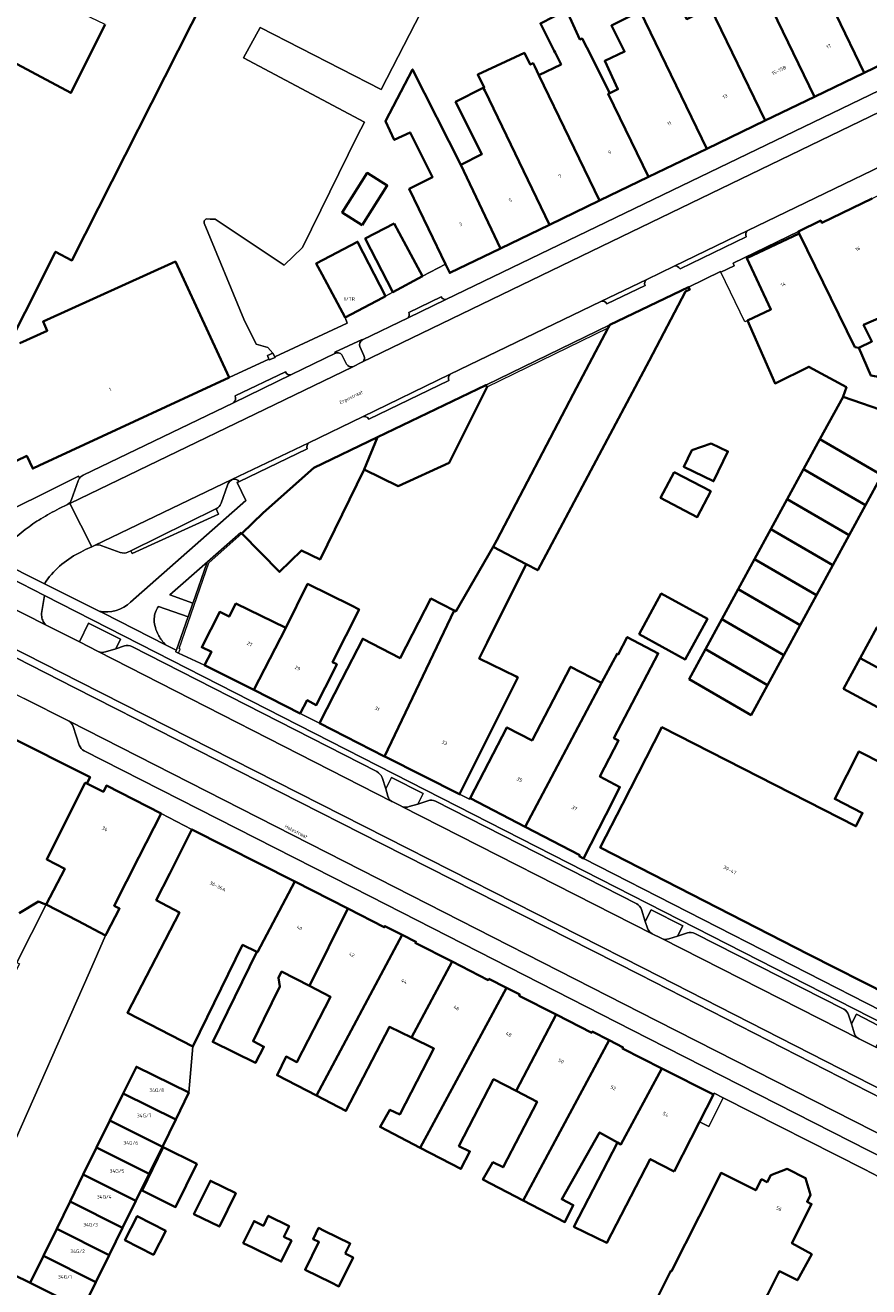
# Model space of a CAD drawing. Header units: metres. Extents: x 197700 to 204338, y 317132 to 325229.
# Tile 761 of 1056: x 203211 to 203297, y 319338 to 319467. Entities that reach past the tile are written whole.
import ezdxf
from ezdxf.enums import TextEntityAlignment as Align

# ---------------------------------------------------------------- set-up
doc = ezdxf.new("R2010")
doc.units = ezdxf.units.M
for name, color, linetype, lineweight in [('B-WE-GR-BEPLANTING_CULTUUR_HEESTERS-GV', 90, 'Continuous', 18), ('B-WE-IE-TERREINAFSCHEIDING_KUNSTMATIG_MUUR-G', 90, 'IE-TERREINAFSCHEIDING-KUNSTMATIG-DICHT', 18), ('B-WE-IE-TERREINAFSCHEIDING_KUNSTMATIG_MUUR-GV', 90, 'Continuous', 18), ('B-WE-OG-BEBOUWING-GV', 7, 'Continuous', 35), ('B-WE-OG-BEBOUWING-T18', 10, 'Continuous', 18), ('B-WE-OG-TERREIN_ERF-GV', 7, 'Continuous', 18), ('B-WE-OG-TOPOGRAFIE-T18', 10, 'Continuous', 18), ('B-WE-VH-VERHARDING_ASFALT-GV', 252, 'Continuous', 18), ('B-WE-VH-VERHARDING_BETONSTRAATSTEEN-GV', 252, 'Continuous', 18), ('B-WE-VH-VERHARDING_GESLOTEN-GV', 252, 'Continuous', 18), ('B-WE-VH-VERHARDING_OPEN-GV', 252, 'Continuous', 18), ('B-WE-VH-VERHARDING_SIERBESTRATING-GV', 252, 'Continuous', 18), ('B-WE-VH-VERHARDING_STRAATBAKSTEEN-GV', 252, 'Continuous', 18), ('B-WE-VH-VERHARDING_TEGEL-GV', 252, 'Continuous', 18)]:
    doc.layers.add(name, color=color, linetype=linetype, lineweight=lineweight)
doc.styles.add('NLCS-ISO-M200-T18', font='NLCS-ISO.ttf', dxfattribs={"height": 0.36})
doc.linetypes.add('IE-TERREINAFSCHEIDING-KUNSTMATIG-DICHT', pattern='A,8,-1,[82,NLCS.SHX,S=0.75,R=90,X=0,Y=0],-1', length=10)

msp = doc.modelspace()

# ---------------------------------------------------------------- linework, layer by layer
at = {"layer": 'B-WE-GR-BEPLANTING_CULTUUR_HEESTERS-GV'}
for points in [[(203245.085, 319434.992), (203245.068, 319435.036), (203242.306, 319433.743), (203242.357, 319433.635), (203242.384, 319433.648)], [(203245.253, 319433.412), (203244.853, 319434.322)], [(203243.057, 319433.403), (203243.488, 319432.518)], [(203244.122, 319432.265), (203245.064, 319432.721)], [(203216.229, 319420.897), (203216.108, 319421.084), (203206.177, 319416.16), (203205.55, 319415.757), (203205.118, 319415.453), (203204.871, 319415.275), (203204.641, 319415.04), (203204.423, 319414.785), (203204.189, 319414.369), (203207.811, 319412.524), (203207.831, 319412.554)], [(203215.419, 319418.693), (203216.074, 319420.608)], [(203221.446, 319408.228), (203233.201, 319418.607), (203232.328, 319420.456), (203232.492, 319420.53)], [(203231.326, 319420.166), (203230.672, 319418.322)], [(203231.861, 319420.747), (203231.789, 319420.716)], [(203214.142, 319417.775), (203215.013, 319418.196)], [(203230.172, 319417.752), (203230.423, 319417.221), (203221.614, 319413.203), (203221.458, 319413.481), (203221.163, 319413.336)], [(203217.754, 319414.02), (203217.479, 319413.888), (203216.848, 319413.586), (203216.366, 319413.34), (203216.148, 319413.229)], [(203220.383, 319413.305), (203218.514, 319413.987)], [(203212.633, 319410.113), (203218.23, 319407.314)], [(203226.121, 319403.357), (203227.28, 319406.656), (203227.302, 319406.719), (203224.298, 319407.794)], [(203219.916, 319403.459), (203220.394, 319404.436), (203217.149, 319406.072), (203216.213, 319404.159), (203218.135, 319403.196)], [(203218.882, 319403.14), (203219.916, 319403.459)], [(203224.784, 319404.116), (203225.003, 319403.884), (203226.109, 319403.324), (203226.121, 319403.357)], [(203250.78, 319387.604), (203251.302, 319388.675), (203248.081, 319390.309), (203247.49, 319389.155), (203247.71, 319388.412)], [(203248.111, 319387.878), (203248.214, 319387.825), (203249.115, 319387.381), (203249.148, 319387.364)], [(203249.88, 319387.346), (203250.78, 319387.604)], [(203276.38, 319373.842), (203277.287, 319374.134), (203277.825, 319375.184), (203274.587, 319376.804), (203273.993, 319375.629), (203274.214, 319374.934)], [(203274.711, 319374.352), (203275.619, 319373.913), (203275.691, 319373.876)], [(203295.817, 319363.618), (203297.546, 319362.766), (203298.562, 319364.596), (203295.554, 319366.151), (203295.048, 319365.176)], [(203295.048, 319365.176), (203295.361, 319364.154)]]:
    msp.add_lwpolyline(points, dxfattribs=at)
for points in [[(203244.853, 319434.322, -0.3603666), (203245.085, 319434.992)], [(203242.384, 319433.648, -0.4204938), (203243.057, 319433.403)], [(203245.064, 319432.721, 0.4277727), (203245.253, 319433.412)], [(203243.488, 319432.518, 0.3354206), (203244.122, 319432.265)], [(203216.074, 319420.608, -0.0859168), (203216.229, 319420.897)], [(203231.789, 319420.716, 0.1638119), (203231.326, 319420.166)], [(203232.492, 319420.53, 0.3876619), (203231.861, 319420.747)], [(203212.285, 319416.737, -0.0246077), (203214.142, 319417.775)], [(203215.013, 319418.196, 0.1634814), (203215.419, 319418.693)], [(203230.672, 319418.322, -0.2091854), (203230.172, 319417.752)], [(203210.681, 319415.631, -0.0324611), (203212.285, 319416.737)], [(203207.831, 319412.554, -0.0852011), (203210.681, 319415.631)], [(203218.514, 319413.987, 0.1905503), (203217.754, 319414.02)], [(203216.148, 319413.229, 0.1286353), (203212.633, 319410.113)], [(203221.163, 319413.336, -0.1989179), (203220.383, 319413.305)], [(203218.23, 319407.314, 0.2442898), (203221.446, 319408.228)], [(203224.298, 319407.794, 0.1572233), (203223.857, 319406.544)], [(203223.857, 319406.544, 0.072368), (203223.917, 319405.827)], [(203223.917, 319405.827, 0.071161), (203224.195, 319405.049)], [(203224.195, 319405.049, 0.0631176), (203224.784, 319404.116)], [(203218.135, 319403.196, 0.1848044), (203218.882, 319403.14)], [(203247.71, 319388.412, 0.2000597), (203248.111, 319387.878)], [(203249.148, 319387.364, 0.1912757), (203249.88, 319387.346)], [(203274.214, 319374.934, 0.184381), (203274.711, 319374.352)], [(203275.691, 319373.876, 0.1945125), (203276.38, 319373.842)], [(203295.361, 319364.154, 0.1834131), (203295.817, 319363.618)]]:
    msp.add_lwpolyline(points, format="xyb", dxfattribs=at)
msp.add_lwpolyline([(203227.817, 319408.185), (203229.236, 319412.223), (203229.279, 319412.345), (203225.444, 319408.985), (203227.799, 319408.133)], close=True, dxfattribs=at)
at = {"layer": 'B-WE-IE-TERREINAFSCHEIDING_KUNSTMATIG_MUUR-G'}
for points in [[(203284.428, 319436.986), (203284.146, 319436.853), (203281.698, 319441.924)], [(203243.349, 319437.277), (203243.557, 319436.72), (203236.152, 319433.285)], [(203257.717, 319430.397), (203270.361, 319436.554)], [(203257.833, 319430.211), (203270.201, 319436.249)], [(203235.571, 319433.037), (203231.505, 319431.175)], [(203236.152, 319433.285), (203236.194, 319433.194), (203235.601, 319432.962), (203235.571, 319433.037)], [(203226.345, 319403.028), (203226.503, 319403.432), (203226.386, 319403.487), (203229.442, 319412.24), (203232.806, 319415.224)], [(203229.279, 319412.345), (203232.684, 319415.347), (203232.806, 319415.224)], [(203227.817, 319408.185), (203229.236, 319412.223)], [(203229.236, 319412.223), (203229.279, 319412.345)], [(203227.302, 319406.719), (203227.799, 319408.133)], [(203227.799, 319408.133), (203227.817, 319408.185)], [(203226.121, 319403.357), (203227.28, 319406.656)], [(203227.28, 319406.656), (203227.302, 319406.719)], [(203226.046, 319403.143), (203226.109, 319403.324)], [(203226.345, 319403.028), (203226.046, 319403.143)], [(203226.109, 319403.324), (203226.121, 319403.357)], [(203212.819, 319377.355), (203209.831, 319371.428)]]:
    msp.add_lwpolyline(points, dxfattribs=at)
at = {"layer": 'B-WE-IE-TERREINAFSCHEIDING_KUNSTMATIG_MUUR-GV'}
msp.add_lwpolyline([(203235.974, 319433.651), (203235.424, 319433.408), (203235.571, 319433.037), (203235.601, 319432.962), (203236.194, 319433.194), (203236.152, 319433.285)], close=True, dxfattribs=at)
at = {"layer": 'B-WE-OG-BEBOUWING-GV'}
for points in [[(203293.852, 319475.963), (203292.806, 319478.031), (203289.421, 319476.453), (203290.543, 319474.289), (203296.336, 319462.291), (203301.478, 319464.777), (203295.655, 319476.835), (203295.522, 319476.771)], [(203291.268, 319459.841), (203296.336, 319462.291), (203290.543, 319474.289), (203289.103, 319473.56), (203287.992, 319475.756), (203284.138, 319473.872), (203286.199, 319469.798), (203286.408, 319469.903)], [(203286.199, 319469.798), (203284.666, 319469.023), (203282.725, 319473.186), (203279.238, 319471.422), (203280.505, 319468.918), (203280.632, 319468.982), (203286.224, 319457.402), (203291.268, 319459.841), (203286.408, 319469.903)], [(203280.505, 319468.918), (203278.233, 319467.769), (203276.932, 319470.34), (203273.468, 319468.588), (203280.263, 319454.52), (203286.224, 319457.402), (203280.632, 319468.982)], [(203274.318, 319451.646), (203270.214, 319460.143), (203270.371, 319460.216), (203268.02, 319464.864), (203267.592, 319465.71), (203267.562, 319465.77), (203267.323, 319465.691), (203265.937, 319468.664), (203263.277, 319467.319), (203264.685, 319464.536), (203264.778, 319464.352), (203265.391, 319463.141), (203263.139, 319462.053), (203269.33, 319449.235)], [(203270.371, 319460.216), (203270.214, 319460.143), (203274.318, 319451.646), (203280.263, 319454.52), (203273.468, 319468.588), (203270.531, 319467.102), (203270.968, 319466.239), (203271.878, 319464.44), (203269.855, 319463.497), (203271.204, 319460.604)], [(203264.215, 319446.762), (203269.33, 319449.235), (203263.139, 319462.053), (203262.711, 319462.94), (203262.541, 319463.272), (203262.254, 319463.126), (203261.654, 319464.312), (203256.894, 319462.093), (203257.555, 319460.786), (203257.455, 319460.735), (203257.595, 319460.469)], [(203250.569, 319450.77), (203249.885, 319450.424), (203251.859, 319446.341), (203253.595, 319442.75), (203254.035, 319441.84), (203259.199, 319444.337), (203255.157, 319452.881), (203250.224, 319462.634), (203247.474, 319457.347), (203248.366, 319455.434), (203249.978, 319456.185), (203251.625, 319452.928), (203252.278, 319451.635)], [(203257.455, 319460.735), (203254.62, 319459.301), (203257.315, 319453.973), (203255.157, 319452.881), (203259.199, 319444.337), (203264.215, 319446.762), (203257.595, 319460.469)], [(203245.093, 319446.729), (203247.637, 319450.787), (203245.602, 319452.063), (203243.058, 319448.005)], [(203248.358, 319446.877), (203245.403, 319445.344), (203248.229, 319439.892), (203251.252, 319441.527), (203248.873, 319445.925)], [(203247.479, 319439.486), (203244.624, 319445.026), (203240.391, 319442.811), (203240.998, 319441.676), (203243.349, 319437.277), (203247.151, 319439.309)], [(203294.189, 319429.19), (203298.92, 319427.552), (203300.036, 319430.822), (203297.029, 319431.356), (203295.785, 319434.187), (203295.399, 319434.276), (203289.721, 319445.888), (203284.347, 319443.343), (203286.821, 319438.12), (203284.428, 319436.986), (203287.253, 319430.555), (203290.681, 319432.259), (203294.526, 319430.165), (203294.2, 319429.21)], [(203261.841, 319412.109), (203263.014, 319411.483), (203274.382, 319432.861), (203278.102, 319439.943), (203278.526, 319440.145), (203278.392, 319440.403), (203270.361, 319436.554), (203270.201, 319436.249), (203266.641, 319429.471), (203258.848, 319414.542), (203258.461, 319413.873)], [(203245.303, 319421.768), (203248.744, 319420.075), (203253.969, 319422.447), (203257.833, 319430.211), (203257.717, 319430.397), (203246.64, 319425.068)], [(203298.137, 319421.177), (203301.188, 319426.778), (203298.92, 319427.552), (203294.189, 319429.19), (203291.828, 319424.856)], [(203232.806, 319415.224), (203236.654, 319411.312), (203238.894, 319413.515), (203240.784, 319412.585), (203245.303, 319421.768), (203246.64, 319425.068), (203240.152, 319421.946), (203234.962, 319417.355)], [(203280.736, 319424.435), (203278.75, 319423.758), (203277.92, 319422.045), (203280.963, 319420.57), (203282.436, 319423.611)], [(203296.469, 319418.114), (203298.137, 319421.177), (203291.828, 319424.856), (203290.159, 319421.793)], [(203276.946, 319421.513), (203275.556, 319418.876), (203279.294, 319416.906), (203280.684, 319419.544)], [(203294.8, 319415.051), (203296.469, 319418.114), (203290.159, 319421.793), (203288.491, 319418.73)], [(203286.823, 319415.668), (203293.132, 319411.99), (203294.8, 319415.051), (203288.491, 319418.73)], [(203291.464, 319408.927), (203293.132, 319411.99), (203286.823, 319415.668), (203285.155, 319412.605)], [(203257.848, 319404.092), (203261.841, 319412.109), (203258.461, 319413.873), (203254.645, 319407.278), (203254.477, 319407.365), (203247.381, 319392.469), (203247.551, 319392.382), (203255.028, 319388.618), (203260.97, 319400.545), (203260.808, 319400.626), (203257.032, 319402.457)], [(203291.464, 319408.927), (203285.155, 319412.605), (203283.486, 319409.542), (203289.796, 319405.864)], [(203242.492, 319401.877), (203242.064, 319402.09), (203244.761, 319407.484), (203243.985, 319407.869), (203239.504, 319410.088), (203237.279, 319405.594), (203234.018, 319399.26), (203238.762, 319396.872), (203239.471, 319398.205), (203240.4, 319397.721), (203242.21, 319401.316)], [(203254.477, 319407.365), (203252.112, 319408.591), (203248.961, 319402.513), (203245.144, 319404.492), (203243.011, 319400.312), (203240.738, 319395.858), (203247.381, 319392.469)], [(203273.36, 319404.948), (203278.067, 319402.379), (203280.33, 319406.526), (203275.623, 319409.094)], [(203283.486, 319409.542), (203281.818, 319406.48), (203288.127, 319402.802), (203289.796, 319405.864)], [(203237.279, 319405.594), (203232.19, 319408.076), (203231.495, 319406.745), (203230.541, 319407.229), (203228.712, 319403.626), (203229.714, 319403.138), (203228.977, 319401.798), (203234.018, 319399.26)], [(203286.459, 319399.739), (203288.127, 319402.802), (203281.818, 319406.48), (203280.15, 319403.417)], [(203297.629, 319405.621), (203295.936, 319402.506), (203302.409, 319398.988), (203304.102, 319402.103)], [(203267.69, 319382.057), (203269.963, 319386.51), (203271.406, 319389.337), (203269.354, 319390.407), (203271.274, 319394.088), (203270.796, 319394.338), (203275.315, 319402.999), (203272.149, 319404.651), (203271.229, 319402.888), (203271.106, 319402.952), (203269.532, 319399.981), (203261.744, 319385.286), (203267.304, 319382.389), (203267.249, 319382.282)], [(203280.15, 319403.417), (203278.489, 319400.368), (203284.798, 319396.69), (203286.459, 319399.739)], [(203295.936, 319402.506), (203294.243, 319399.391), (203300.716, 319395.873), (203302.409, 319398.988)], [(203256.105, 319388.224), (203261.744, 319385.286), (203269.532, 319399.981), (203266.362, 319401.624), (203262.436, 319394.099), (203259.869, 319395.438)], [(203212.819, 319377.355), (203216.036, 319375.677), (203218.885, 319374.19), (203218.993, 319374.396), (203220.315, 319376.931), (203219.748, 319377.228), (203222.282, 319382.179), (203224.56, 319386.63), (203218.97, 319389.49), (203218.656, 319388.865), (203216.966, 319389.714), (203216.815, 319389.79), (203214.57, 319385.322), (203212.879, 319381.956), (203214.719, 319380.996)], [(203224.049, 319377.781), (203226.429, 319376.548), (203221.119, 319366.3), (203227.808, 319362.834), (203232.875, 319373.216), (203234.314, 319372.514), (203234.387, 319372.479), (203238.225, 319379.703), (203238.077, 319379.779), (203227.708, 319385.021), (203225.436, 319380.525)], [(203243.604, 319376.945), (203238.225, 319379.703), (203234.387, 319372.479), (203234.314, 319372.514), (203229.827, 319363.321), (203234.197, 319361.188), (203235.047, 319362.827), (203235.046, 319362.828), (203233.953, 319363.394), (203235.044, 319365.629), (203236.683, 319368.986), (203236.536, 319369.848), (203236.856, 319370.503), (203239.696, 319369.032)], [(203239.696, 319369.032), (203241.863, 319367.909), (203238.416, 319361.257), (203237.323, 319361.823), (203236.394, 319359.92), (203240.419, 319357.835), (203249.153, 319374.259), (203247.405, 319375.142), (203247.346, 319375.026), (203243.604, 319376.945)], [(203254.258, 319371.521), (203250.505, 319373.431), (203250.564, 319373.547), (203249.153, 319374.259), (203240.419, 319357.835), (203243.424, 319356.278), (203247.869, 319364.857), (203250.118, 319363.759)], [(203250.118, 319363.759), (203252.41, 319362.64), (203248.922, 319355.908), (203247.918, 319356.398), (203246.915, 319354.632), (203250.993, 319352.519), (203259.814, 319368.841), (203258.023, 319369.749), (203257.964, 319369.634), (203254.258, 319371.521)], [(203259.814, 319368.841), (203250.993, 319352.519), (203255.172, 319350.354), (203256.092, 319352.129), (203254.963, 319352.68), (203258.504, 319359.513), (203260.795, 319358.326), (203264.885, 319366.11), (203261.108, 319368.039), (203261.166, 319368.155)], [(203270.314, 319363.482), (203268.582, 319364.368), (203268.522, 319364.253), (203264.885, 319366.11), (203260.795, 319358.326), (203262.941, 319357.214), (203259.475, 319350.525), (203258.426, 319351.037), (203257.42, 319349.264), (203261.523, 319347.138)], [(203275.672, 319360.612), (203271.665, 319362.646), (203271.724, 319362.761), (203270.314, 319363.482), (203261.523, 319347.138), (203265.788, 319344.928), (203266.63, 319346.654), (203265.465, 319347.258), (203269.333, 319354.072), (203271.163, 319353.033), (203271.508, 319352.848)], [(203227.402, 319358.147), (203222.028, 319360.789), (203220.69, 319358.067), (203226.042, 319355.38)], [(203276.951, 319350.085), (203278.68, 319353.478), (203279.533, 319355.152), (203280.95, 319357.933), (203275.672, 319360.612), (203271.508, 319352.848), (203271.163, 319353.033), (203266.712, 319344.442), (203270.071, 319342.803), (203274.502, 319351.355)], [(203219.331, 319355.302), (203224.683, 319352.615), (203226.042, 319355.38), (203220.69, 319358.067)], [(203224.683, 319352.615), (203219.331, 319355.302), (203217.972, 319352.537), (203223.324, 319349.85)], [(203221.965, 319347.085), (203223.324, 319349.85), (203217.972, 319352.537), (203216.613, 319349.772)], [(203228.206, 319350.867), (203224.773, 319352.555), (203222.605, 319348.145), (203226.038, 319346.457)], [(203220.605, 319344.319), (203221.965, 319347.085), (203216.613, 319349.772), (203215.253, 319347.006)], [(203286.45, 319349.004), (203285.863, 319349.295), (203285.276, 319348.164), (203281.738, 319349.947), (203279.488, 319345.482), (203276.678, 319339.906), (203276.603, 319339.944), (203274.321, 319335.373), (203282.627, 319331.226), (203284.911, 319335.757), (203285.46, 319335.481), (203286.512, 319337.569), (203287.565, 319339.658), (203287.684, 319339.896), (203289.518, 319338.98), (203290.996, 319341.632), (203288.972, 319342.76), (203290.972, 319346.763), (203290.506, 319346.994), (203290.856, 319347.701), (203290.354, 319349.413), (203288.466, 319350.348), (203286.8, 319349.711)], [(203232.176, 319347.864), (203229.588, 319349.136), (203227.913, 319345.729), (203230.502, 319344.457)], [(203215.253, 319347.006), (203213.894, 319344.241), (203219.246, 319341.554), (203220.605, 319344.319)], [(203225.037, 319344.036), (203222.12, 319345.541), (203220.854, 319343.086), (203223.771, 319341.581)], [(203237.874, 319343.036), (203237.091, 319343.421), (203237.627, 319344.511), (203235.49, 319345.561), (203234.995, 319344.554), (203234.048, 319345.019), (203232.949, 319342.783), (203233.896, 319342.317), (203236.032, 319341.267), (203236.816, 319340.882)], [(203217.887, 319338.789), (203219.246, 319341.554), (203213.894, 319344.241), (203212.535, 319341.476)], [(203243.363, 319341.7), (203243.867, 319342.727), (203241.219, 319344.028), (203240.627, 319344.319), (203240.073, 319343.192), (203240.665, 319342.901), (203239.262, 319340.046), (203241.91, 319338.744), (203242.711, 319338.35), (203244.164, 319341.306)], [(203205.4, 319341.658), (203202.716, 319336.556), (203204.952, 319335.374), (203203.088, 319331.797), (203203.505, 319331.58), (203203.348, 319331.278), (203208.219, 319328.741), (203208.934, 319330.126), (203213.635, 319327.73), (203213.829, 319328.126), (203213.739, 319328.17), (203215.169, 319330.943), (203215.063, 319330.998), (203217.302, 319335.339), (203217.001, 319335.494), (203217.124, 319335.731), (203216.528, 319336.024), (203211.176, 319338.711), (203207.605, 319340.466)], [(203211.176, 319338.711), (203216.528, 319336.024), (203217.887, 319338.789), (203212.535, 319341.476)]]:
    msp.add_lwpolyline(points, close=True, dxfattribs=at)
for points in [[(203207.538, 319431.672), (203213.782, 319444.012), (203215.441, 319443.122), (203229.034, 319469.983)], [(203218.859, 319467.212), (203215.34, 319460.229), (203199.741, 319468.53)], [(203297.153, 319449.455), (203292.014, 319446.967), (203291.901, 319447.192), (203289.623, 319446.091), (203289.721, 319445.888), (203295.399, 319434.276), (203295.785, 319434.187), (203297.126, 319434.854), (203296.286, 319436.544), (203298.332, 319437.443), (203299.29, 319437.116), (203301.857, 319438.392), (203302.125, 319439.178), (203300.029, 319443.512), (203300.96, 319443.594), (203301.761, 319441.887), (203306.894, 319440.153), (203306.986, 319440.442), (203308.439, 319439.904), (203308.981, 319439.505)], [(203207.775, 319421.687), (203210.835, 319423.167), (203211.441, 319421.861), (203212.116, 319422.174), (203231.505, 319431.175), (203229.4, 319435.711), (203226.014, 319443.008), (203212.511, 319436.881), (203212.937, 319435.943), (203210.132, 319434.67)], [(203210.076, 319376.459), (203212.029, 319377.65), (203212.511, 319377.452), (203212.819, 319377.355), (203214.719, 319380.996), (203212.879, 319381.956), (203214.57, 319385.322), (203216.815, 319389.79), (203216.966, 319389.714), (203217.295, 319390.371), (203208.709, 319394.663)], [(203302.607, 319394.163), (203300.766, 319390.447), (203295.804, 319392.98), (203293.331, 319388.136), (203296.187, 319386.678), (203295.504, 319385.341), (203275.695, 319395.453), (203271.674, 319387.606), (203269.394, 319383.157), (203290.684, 319372.249), (203298.892, 319368.077)]]:
    msp.add_lwpolyline(points, dxfattribs=at)
at = {"layer": 'B-WE-OG-TERREIN_ERF-GV'}
for points in [[(203254.585, 319475.275), (203247.024, 319460.559), (203234.663, 319466.912), (203232.975, 319463.807), (203245.32, 319457.242), (203244.586, 319455.813), (203238.976, 319444.427), (203237.113, 319442.636), (203230.278, 319447.208), (203230.06, 319447.324), (203229.569, 319447.333), (203229.172, 319447.358), (203228.958, 319447.155), (203228.947, 319446.934), (203233.017, 319437.122), (203234.272, 319434.587), (203235.451, 319434.224), (203235.974, 319433.651), (203236.152, 319433.285), (203243.557, 319436.72), (203243.349, 319437.277), (203240.998, 319441.676), (203240.391, 319442.811), (203244.624, 319445.026), (203247.479, 319439.486), (203248.229, 319439.892), (203245.403, 319445.344), (203248.358, 319446.877), (203248.873, 319445.925), (203251.252, 319441.527), (203253.595, 319442.75), (203251.859, 319446.341), (203249.885, 319450.424), (203250.569, 319450.77), (203252.278, 319451.635), (203251.625, 319452.928), (203249.978, 319456.185), (203248.366, 319455.434), (203247.474, 319457.347), (203250.224, 319462.634), (203255.157, 319452.881), (203257.315, 319453.973), (203254.62, 319459.301), (203257.455, 319460.735), (203257.555, 319460.786), (203256.894, 319462.093), (203261.654, 319464.312), (203262.254, 319463.126), (203262.541, 319463.272), (203262.711, 319462.94), (203263.139, 319462.053), (203265.391, 319463.141), (203264.778, 319464.352), (203264.685, 319464.536), (203263.277, 319467.319)], [(203265.937, 319468.664), (203267.323, 319465.691), (203267.562, 319465.77), (203267.592, 319465.71), (203268.02, 319464.864), (203270.371, 319460.216), (203271.204, 319460.604), (203269.855, 319463.497), (203271.878, 319464.44), (203270.968, 319466.239), (203270.531, 319467.102), (203273.468, 319468.588)], [(203298.137, 319421.177), (203296.469, 319418.114), (203294.8, 319415.051), (203293.132, 319411.99), (203291.464, 319408.927), (203289.796, 319405.864), (203288.127, 319402.802), (203286.459, 319399.739), (203284.798, 319396.69), (203278.489, 319400.368), (203280.15, 319403.417), (203281.818, 319406.48), (203283.486, 319409.542), (203285.155, 319412.605), (203286.823, 319415.668), (203288.491, 319418.73), (203290.159, 319421.793), (203291.828, 319424.856), (203294.189, 319429.19), (203294.2, 319429.21), (203294.526, 319430.165), (203290.681, 319432.259), (203287.253, 319430.555), (203284.428, 319436.986), (203286.821, 319438.12), (203284.347, 319443.343), (203289.721, 319445.888), (203289.623, 319446.091), (203282.966, 319442.857), (203283.084, 319442.58), (203281.698, 319441.924), (203281.673, 319441.976), (203278.392, 319440.403), (203278.526, 319440.145), (203278.102, 319439.943), (203274.382, 319432.861), (203263.014, 319411.483), (203261.841, 319412.109), (203257.848, 319404.092), (203257.032, 319402.457), (203260.808, 319400.626), (203260.97, 319400.545), (203255.028, 319388.618), (203256.043, 319388.106), (203256.105, 319388.224), (203259.869, 319395.438), (203262.436, 319394.099), (203266.362, 319401.624), (203269.532, 319399.981), (203271.106, 319402.952), (203271.229, 319402.888), (203272.149, 319404.651), (203275.315, 319402.999), (203270.796, 319394.338), (203271.274, 319394.088), (203269.354, 319390.407), (203271.406, 319389.337), (203269.963, 319386.51), (203267.69, 319382.057), (203299.637, 319365.712)], [(203298.332, 319437.443), (203296.286, 319436.544), (203297.126, 319434.854), (203295.785, 319434.187), (203297.029, 319431.356)], [(203298.892, 319368.077), (203290.684, 319372.249), (203269.394, 319383.157), (203271.674, 319387.606), (203275.695, 319395.453), (203295.504, 319385.341), (203296.187, 319386.678), (203293.331, 319388.136), (203295.804, 319392.98), (203300.766, 319390.447)], [(203299.464, 319348.695), (203296.329, 319350.324), (203281.961, 319357.623), (203280.482, 319354.69), (203279.533, 319355.152), (203278.68, 319353.478), (203276.951, 319350.085), (203274.502, 319351.355), (203270.071, 319342.803), (203266.712, 319344.442), (203271.163, 319353.033), (203269.333, 319354.072), (203265.465, 319347.258), (203266.63, 319346.654), (203265.788, 319344.928), (203261.523, 319347.138), (203257.42, 319349.264), (203258.426, 319351.037), (203259.475, 319350.525), (203262.941, 319357.214), (203260.795, 319358.326), (203258.504, 319359.513), (203254.963, 319352.68), (203256.092, 319352.129), (203255.172, 319350.354), (203250.993, 319352.519), (203246.915, 319354.632), (203247.918, 319356.398), (203248.922, 319355.908), (203252.41, 319362.64), (203250.118, 319363.759), (203247.869, 319364.857), (203243.424, 319356.278), (203240.419, 319357.835), (203236.394, 319359.92), (203237.323, 319361.823), (203238.416, 319361.257), (203241.863, 319367.909), (203239.696, 319369.032), (203236.856, 319370.503), (203236.536, 319369.848), (203236.683, 319368.986), (203235.044, 319365.629), (203233.953, 319363.394), (203235.046, 319362.828), (203235.047, 319362.827), (203234.197, 319361.188), (203229.827, 319363.321), (203234.314, 319372.514), (203232.875, 319373.216), (203227.808, 319362.834), (203227.402, 319358.147), (203226.042, 319355.38), (203224.683, 319352.615), (203223.324, 319349.85), (203221.965, 319347.085), (203220.605, 319344.319), (203219.246, 319341.554), (203217.887, 319338.789), (203216.528, 319336.024)]]:
    msp.add_lwpolyline(points, dxfattribs=at)
for points in [[(203245.093, 319446.729), (203243.058, 319448.005), (203245.602, 319452.063), (203247.637, 319450.787)], [(203253.969, 319422.447), (203248.744, 319420.075), (203245.303, 319421.768), (203240.784, 319412.585), (203238.894, 319413.515), (203236.654, 319411.312), (203232.806, 319415.224), (203232.684, 319415.347), (203229.279, 319412.345), (203229.236, 319412.223), (203227.817, 319408.185), (203227.799, 319408.133), (203227.302, 319406.719), (203227.28, 319406.656), (203226.121, 319403.357), (203226.109, 319403.324), (203226.046, 319403.143), (203226.345, 319403.028), (203228.977, 319401.798), (203229.714, 319403.138), (203228.712, 319403.626), (203230.541, 319407.229), (203231.495, 319406.745), (203232.19, 319408.076), (203237.279, 319405.594), (203239.504, 319410.088), (203243.985, 319407.869), (203244.761, 319407.484), (203242.064, 319402.09), (203242.492, 319401.877), (203242.21, 319401.316), (203240.4, 319397.721), (203239.471, 319398.205), (203238.762, 319396.872), (203240.738, 319395.858), (203243.011, 319400.312), (203245.144, 319404.492), (203248.961, 319402.513), (203252.112, 319408.591), (203254.477, 319407.365), (203254.645, 319407.278), (203258.461, 319413.873), (203258.848, 319414.542), (203266.641, 319429.471), (203270.201, 319436.249), (203270.361, 319436.554), (203257.717, 319430.397), (203257.833, 319430.211)], [(203280.736, 319424.435), (203282.436, 319423.611), (203280.963, 319420.57), (203277.92, 319422.045), (203278.75, 319423.758)], [(203295.936, 319402.506), (203297.629, 319405.621), (203299.322, 319408.735), (203301.014, 319411.85), (203302.707, 319414.965), (203304.4, 319418.08), (203306.093, 319421.194), (203307.786, 319424.309), (203314.81, 319421.805), (203312.566, 319417.676), (203310.873, 319414.562), (203309.18, 319411.447), (203307.487, 319408.332), (203305.795, 319405.217), (203304.102, 319402.103), (203302.409, 319398.988), (203300.716, 319395.873), (203294.243, 319399.391)], [(203276.946, 319421.513), (203280.684, 319419.544), (203279.294, 319416.906), (203275.556, 319418.876)], [(203273.36, 319404.948), (203275.623, 319409.094), (203280.33, 319406.526), (203278.067, 319402.379)], [(203203.423, 319354.016), (203203.569, 319354.321), (203208.976, 319351.724), (203217.229, 319370.435), (203218.885, 319374.19), (203216.036, 319375.677), (203212.819, 319377.355), (203209.831, 319371.428), (203210.085, 319371.299), (203206.123, 319363.491), (203200.139, 319351.272), (203201.724, 319350.478)], [(203228.206, 319350.867), (203226.038, 319346.457), (203222.605, 319348.145), (203224.773, 319352.555)], [(203279.488, 319345.482), (203281.738, 319349.947), (203285.276, 319348.164), (203285.863, 319349.295), (203286.45, 319349.004), (203286.8, 319349.711), (203288.466, 319350.348), (203290.354, 319349.413), (203290.856, 319347.701), (203290.506, 319346.994), (203290.972, 319346.763), (203288.972, 319342.76), (203290.996, 319341.632), (203289.518, 319338.98), (203287.684, 319339.896), (203287.565, 319339.658), (203286.512, 319337.569), (203285.46, 319335.481), (203284.911, 319335.757), (203282.627, 319331.226), (203274.321, 319335.373), (203276.603, 319339.944), (203276.678, 319339.906)], [(203232.176, 319347.864), (203230.502, 319344.457), (203227.913, 319345.729), (203229.588, 319349.136)], [(203225.037, 319344.036), (203223.771, 319341.581), (203220.854, 319343.086), (203222.12, 319345.541)], [(203237.874, 319343.036), (203236.816, 319340.882), (203236.032, 319341.267), (203233.896, 319342.317), (203232.949, 319342.783), (203234.048, 319345.019), (203234.995, 319344.554), (203235.49, 319345.561), (203237.627, 319344.511), (203237.091, 319343.421)], [(203243.363, 319341.7), (203244.164, 319341.306), (203242.711, 319338.35), (203241.91, 319338.744), (203239.262, 319340.046), (203240.665, 319342.901), (203240.073, 319343.192), (203240.627, 319344.319), (203241.219, 319344.028), (203243.867, 319342.727)]]:
    msp.add_lwpolyline(points, close=True, dxfattribs=at)
at = {"layer": 'B-WE-VH-VERHARDING_ASFALT-GV'}
msp.add_lwpolyline([(203197.96, 319409.397), (203216.207, 319400.105), (203247.52, 319384.185), (203273.796, 319370.847), (203298.604, 319358.187), (203317.895, 319348.329), (203319.517, 319351.521), (203314.481, 319354.085), (203312.761, 319354.987), (203310.013, 319356.373), (203300.351, 319361.348), (203297.546, 319362.766), (203295.817, 319363.618), (203275.691, 319373.876), (203275.619, 319373.913), (203274.711, 319374.352), (203249.148, 319387.364), (203249.115, 319387.381), (203248.214, 319387.825), (203248.111, 319387.878), (203218.135, 319403.196), (203216.213, 319404.159), (203212.756, 319405.921), (203202.591, 319411.05)], dxfattribs=at)
msp.add_lwpolyline([(203210.579, 319398.393), (203215.156, 319396.058), (203246.76, 319379.96), (203275.177, 319365.481), (203313.392, 319346.019), (203316.032, 319344.659), (203317.55, 319347.65), (203298.272, 319357.47), (203273.394, 319370.2), (203247.101, 319383.53), (203215.758, 319399.486), (203197.737, 319408.656), (203196.744, 319405.349), (203197.707, 319404.86)], close=True, dxfattribs=at)
at = {"layer": 'B-WE-VH-VERHARDING_BETONSTRAATSTEEN-GV'}
for points in [[(203214.142, 319417.775, 0.0246077), (203212.285, 319416.737)], [(203212.285, 319416.737, 0.0324611), (203210.681, 319415.631)], [(203210.681, 319415.631, 0.0852011), (203207.831, 319412.554)], [(203212.633, 319410.113, -0.1286353), (203216.148, 319413.229)], [(203221.559, 319403.694, 0.2080125), (203220.805, 319403.769)], [(203218.882, 319403.14, -0.1848044), (203218.135, 319403.196)], [(203215.156, 319396.058, -0.1915722), (203215.559, 319395.538)], [(203216.203, 319393.637, 0.1860534), (203216.695, 319393.033)], [(203247.122, 319390.336, 0.155544), (203246.583, 319390.922)], [(203248.111, 319387.878, -0.2000597), (203247.71, 319388.412)], [(203252.557, 319387.893, 0.2399961), (203251.803, 319387.93)], [(203249.88, 319387.346, -0.1912757), (203249.148, 319387.364)], [(203273.6, 319376.831, 0.1841807), (203273.113, 319377.435)], [(203274.711, 319374.352, -0.184381), (203274.214, 319374.934)], [(203276.38, 319373.842, -0.1945125), (203275.691, 319373.876)], [(203279.048, 319374.396, 0.1860415), (203278.291, 319374.465)], [(203294.755, 319366.07, 0.1471226), (203294.27, 319366.673)], [(203295.817, 319363.618, -0.1834131), (203295.361, 319364.154)]]:
    msp.add_lwpolyline(points, format="xyb", dxfattribs=at)
for points in [[(203216.148, 319413.229), (203216.366, 319413.34), (203216.848, 319413.586), (203217.479, 319413.888), (203215.249, 319418.31), (203215.013, 319418.196), (203214.142, 319417.775)], [(203202.591, 319411.05), (203212.756, 319405.921), (203212.669, 319406.024), (203212.591, 319406.134), (203212.524, 319406.25), (203212.467, 319406.372), (203212.422, 319406.499), (203212.388, 319406.629), (203212.365, 319406.762), (203212.355, 319406.896), (203212.357, 319407.03), (203212.358, 319407.054), (203212.637, 319408.92), (203205.47, 319412.578)], [(203207.831, 319412.554), (203207.811, 319412.524), (203212.633, 319410.113)], [(203220.805, 319403.769), (203219.916, 319403.459), (203218.882, 319403.14)], [(203246.583, 319390.922), (203221.559, 319403.694)], [(203218.135, 319403.196), (203248.111, 319387.878)], [(203313.392, 319346.019), (203275.177, 319365.481), (203246.76, 319379.96), (203215.156, 319396.058)], [(203215.559, 319395.538), (203216.203, 319393.637)], [(203216.695, 319393.033), (203245.938, 319378.167), (203274.245, 319363.713), (203310.022, 319345.507)], [(203247.71, 319388.412), (203247.49, 319389.155), (203247.122, 319390.336)], [(203249.148, 319387.364), (203274.711, 319374.352)], [(203251.803, 319387.93), (203250.78, 319387.604), (203249.88, 319387.346)], [(203273.113, 319377.435), (203252.557, 319387.893)], [(203274.214, 319374.934), (203273.993, 319375.629), (203273.6, 319376.831)], [(203275.691, 319373.876), (203295.817, 319363.618)], [(203278.291, 319374.465), (203277.287, 319374.134), (203276.38, 319373.842)], [(203294.27, 319366.673), (203279.048, 319374.396)], [(203295.361, 319364.154), (203295.048, 319365.176), (203294.755, 319366.07)]]:
    msp.add_lwpolyline(points, dxfattribs=at)
at = {"layer": 'B-WE-VH-VERHARDING_GESLOTEN-GV'}
for points in [[(203210.132, 319434.67), (203212.937, 319435.943), (203212.511, 319436.881), (203226.014, 319443.008), (203229.4, 319435.711), (203231.505, 319431.175), (203235.571, 319433.037), (203235.424, 319433.408), (203235.974, 319433.651), (203235.451, 319434.224), (203234.272, 319434.587), (203233.017, 319437.122), (203228.947, 319446.934), (203228.958, 319447.155), (203229.172, 319447.358), (203229.569, 319447.333), (203230.06, 319447.324), (203230.278, 319447.208), (203237.113, 319442.636), (203238.976, 319444.427), (203244.586, 319455.813), (203245.32, 319457.242), (203232.975, 319463.807), (203234.663, 319466.912), (203247.024, 319460.559), (203254.585, 319475.275)], [(203229.034, 319469.983), (203215.441, 319443.122), (203213.782, 319444.012), (203207.538, 319431.672)], [(203207.605, 319340.466), (203211.176, 319338.711), (203212.535, 319341.476), (203213.894, 319344.241), (203215.253, 319347.006), (203216.613, 319349.772), (203217.972, 319352.537), (203219.331, 319355.302), (203220.69, 319358.067), (203222.028, 319360.789), (203227.402, 319358.147), (203227.808, 319362.834), (203221.119, 319366.3), (203226.429, 319376.548), (203224.049, 319377.781), (203225.436, 319380.525), (203227.708, 319385.021), (203224.56, 319386.63), (203222.282, 319382.179), (203219.748, 319377.228), (203220.315, 319376.931), (203218.993, 319374.396), (203218.885, 319374.19), (203217.229, 319370.435), (203208.976, 319351.724)], [(203209.831, 319371.428), (203212.819, 319377.355), (203212.511, 319377.452), (203212.029, 319377.65), (203210.076, 319376.459)]]:
    msp.add_lwpolyline(points, dxfattribs=at)
at = {"layer": 'B-WE-VH-VERHARDING_OPEN-GV'}
msp.add_lwpolyline([(203280.482, 319354.69), (203281.961, 319357.623), (203281.022, 319358.1), (203280.95, 319357.933), (203279.533, 319355.152)], close=True, dxfattribs=at)
at = {"layer": 'B-WE-VH-VERHARDING_SIERBESTRATING-GV'}
msp.add_lwpolyline([(203317.895, 319348.329), (203298.604, 319358.187), (203273.796, 319370.847), (203247.52, 319384.185), (203216.207, 319400.105), (203197.96, 319409.397), (203197.737, 319408.656), (203215.758, 319399.486), (203247.101, 319383.53), (203273.394, 319370.2), (203298.272, 319357.47), (203317.55, 319347.65)], close=True, dxfattribs=at)
for points in [[(203300.202, 319364.221), (203212.637, 319408.92), (203212.358, 319407.054), (203212.357, 319407.03), (203212.355, 319406.896), (203212.365, 319406.762), (203212.388, 319406.629), (203212.422, 319406.499), (203212.467, 319406.372), (203212.524, 319406.25), (203212.591, 319406.134), (203212.669, 319406.024), (203212.756, 319405.921), (203216.213, 319404.159), (203217.149, 319406.072), (203220.394, 319404.436), (203219.916, 319403.459)], [(203219.916, 319403.459), (203220.805, 319403.769)], [(203221.559, 319403.694), (203246.583, 319390.922)], [(203215.156, 319396.058), (203210.579, 319398.393)], [(203208.709, 319394.663), (203217.295, 319390.371), (203216.966, 319389.714), (203218.656, 319388.865), (203218.97, 319389.49), (203224.56, 319386.63), (203227.708, 319385.021), (203238.077, 319379.779), (203238.225, 319379.703), (203243.604, 319376.945), (203247.346, 319375.026), (203247.405, 319375.142), (203249.153, 319374.259), (203250.564, 319373.547), (203250.505, 319373.431), (203254.258, 319371.521), (203257.964, 319369.634), (203258.023, 319369.749), (203259.814, 319368.841), (203261.166, 319368.155), (203261.108, 319368.039), (203264.885, 319366.11), (203268.522, 319364.253), (203268.582, 319364.368), (203270.314, 319363.482), (203271.724, 319362.761), (203271.665, 319362.646), (203275.672, 319360.612), (203280.95, 319357.933), (203281.022, 319358.1), (203281.961, 319357.623), (203296.329, 319350.324), (203299.464, 319348.695)], [(203216.203, 319393.637), (203215.559, 319395.538)], [(203310.022, 319345.507), (203274.245, 319363.713), (203245.938, 319378.167), (203216.695, 319393.033)], [(203247.122, 319390.336), (203247.49, 319389.155), (203248.081, 319390.309), (203251.302, 319388.675), (203250.78, 319387.604), (203251.803, 319387.93)], [(203252.557, 319387.893), (203273.113, 319377.435)], [(203273.6, 319376.831), (203273.993, 319375.629), (203274.587, 319376.804), (203277.825, 319375.184), (203277.287, 319374.134), (203278.291, 319374.465)], [(203279.048, 319374.396), (203294.27, 319366.673)], [(203294.755, 319366.07), (203295.048, 319365.176), (203295.554, 319366.151), (203298.562, 319364.596)]]:
    msp.add_lwpolyline(points, dxfattribs=at)
for points in [[(203220.805, 319403.769, -0.2080125), (203221.559, 319403.694)], [(203215.559, 319395.538, 0.1915722), (203215.156, 319396.058)], [(203216.695, 319393.033, -0.1860534), (203216.203, 319393.637)], [(203246.583, 319390.922, -0.155544), (203247.122, 319390.336)], [(203251.803, 319387.93, -0.2399961), (203252.557, 319387.893)], [(203273.113, 319377.435, -0.1841807), (203273.6, 319376.831)], [(203278.291, 319374.465, -0.1860415), (203279.048, 319374.396)], [(203294.27, 319366.673, -0.1471226), (203294.755, 319366.07)]]:
    msp.add_lwpolyline(points, format="xyb", dxfattribs=at)
at = {"layer": 'B-WE-VH-VERHARDING_STRAATBAKSTEEN-GV'}
for points in [[(203178.227, 319479.897), (203178.686, 319479.658), (203183.132, 319477.369), (203199.741, 319468.53), (203215.34, 319460.229), (203218.859, 319467.212), (203213.783, 319469.636), (203204.678, 319473.96), (203201.636, 319475.42), (203179.479, 319486.059), (203177.132, 319487.186), (203171.954, 319476.302), (203170.081, 319477.138), (203166.373, 319469.221), (203152.744, 319440.401), (203156.443, 319438.519), (203156.497, 319438.634), (203163.767, 319454.084), (203171.519, 319470.488), (203173.495, 319469.576), (203175.233, 319472.951), (203173.19, 319473.907), (203175.557, 319478.932)], [(203306.433, 319467.173), (203301.478, 319464.777), (203296.336, 319462.291), (203291.268, 319459.841), (203286.224, 319457.402), (203280.263, 319454.52), (203274.318, 319451.646), (203269.33, 319449.235), (203264.215, 319446.762), (203259.199, 319444.337), (203254.035, 319441.84), (203253.595, 319442.75), (203251.252, 319441.527), (203248.229, 319439.892), (203247.479, 319439.486), (203247.151, 319439.309), (203243.349, 319437.277), (203243.557, 319436.72), (203236.152, 319433.285), (203236.194, 319433.194), (203235.601, 319432.962), (203235.571, 319433.037), (203231.505, 319431.175)], [(203311.342, 319466.966), (203253.642, 319439.124), (203249.766, 319437.254), (203245.112, 319435.008), (203245.085, 319434.992)], [(203253.642, 319439.124), (203311.342, 319466.966)], [(203312.242, 319465.19), (203245.064, 319432.721), (203244.122, 319432.265), (203215.249, 319418.31), (203217.479, 319413.888), (203217.754, 319414.02)], [(203245.064, 319432.721), (203312.242, 319465.19)], [(203257.717, 319430.397), (203270.361, 319436.554), (203278.392, 319440.403), (203281.673, 319441.976), (203281.698, 319441.924), (203283.084, 319442.58), (203282.966, 319442.857), (203289.623, 319446.091), (203291.901, 319447.192), (203292.014, 319446.967), (203297.153, 319449.455), (203326.62, 319463.714)], [(203217.754, 319414.02), (203231.778, 319420.739), (203239.643, 319424.508), (203245.108, 319427.152), (203254.078, 319431.493), (203269.466, 319438.923), (203274.136, 319441.178), (203276.929, 319442.527), (203284.454, 319446.161), (203307.018, 319457.056), (203311.99, 319459.457)], [(203307.018, 319457.056), (203284.454, 319446.161)], [(203284.454, 319446.161), (203276.929, 319442.527)], [(203284.29, 319445.542), (203277.537, 319442.259)], [(203277.537, 319442.259), (203284.29, 319445.542)], [(203276.929, 319442.527), (203274.136, 319441.178)], [(203274.136, 319441.178), (203269.466, 319438.923)], [(203273.966, 319440.548), (203270.082, 319438.674)], [(203270.082, 319438.674), (203273.966, 319440.548)], [(203249.766, 319437.254), (203253.642, 319439.124)], [(203249.857, 319437.807), (203253.156, 319439.411)], [(203253.156, 319439.411), (203249.857, 319437.807)], [(203269.466, 319438.923), (203254.078, 319431.493)], [(203237.858, 319431.46), (203242.357, 319433.635), (203242.306, 319433.743), (203245.068, 319435.036), (203245.085, 319434.992), (203245.112, 319435.008), (203249.766, 319437.254)], [(203244.853, 319434.322), (203245.253, 319433.412)], [(203242.384, 319433.648), (203242.357, 319433.635), (203237.858, 319431.46), (203231.93, 319428.594), (203216.596, 319421.181)], [(203243.488, 319432.518), (203243.057, 319433.403)], [(203215.013, 319418.196), (203215.249, 319418.31), (203244.122, 319432.265)], [(203231.505, 319431.175), (203212.116, 319422.174), (203211.441, 319421.861), (203210.835, 319423.167), (203207.775, 319421.687), (203208.368, 319420.375), (203199.905, 319416.551), (203204.189, 319414.369), (203204.423, 319414.785), (203204.641, 319415.04), (203204.871, 319415.275), (203205.118, 319415.453), (203205.55, 319415.757), (203206.177, 319416.16), (203216.108, 319421.084), (203216.229, 319420.897)], [(203231.93, 319428.594), (203237.858, 319431.46)], [(203232.111, 319429.281), (203237.266, 319431.741)], [(203237.266, 319431.741), (203232.111, 319429.281)], [(203254.078, 319431.493), (203245.108, 319427.152)], [(203253.933, 319430.862), (203245.751, 319426.927)], [(203245.751, 319426.927), (203253.933, 319430.862)], [(203224.298, 319407.794), (203227.302, 319406.719), (203227.799, 319408.133), (203225.444, 319408.985), (203229.279, 319412.345), (203232.684, 319415.347), (203232.806, 319415.224), (203234.962, 319417.355), (203240.152, 319421.946), (203246.64, 319425.068), (203257.717, 319430.397)], [(203216.596, 319421.181), (203231.93, 319428.594)], [(203245.108, 319427.152), (203239.643, 319424.508)], [(203239.643, 319424.508), (203231.778, 319420.739)], [(203239.475, 319423.885), (203232.499, 319420.517), (203232.492, 319420.53), (203232.328, 319420.456), (203233.201, 319418.607), (203221.446, 319408.228)], [(203232.492, 319420.53), (203232.499, 319420.517), (203239.475, 319423.885)], [(203216.074, 319420.608), (203215.419, 319418.693)], [(203231.789, 319420.716), (203231.778, 319420.739), (203217.754, 319414.02)], [(203230.672, 319418.322), (203231.326, 319420.166)], [(203231.778, 319420.739), (203231.789, 319420.716), (203231.861, 319420.747)], [(203221.458, 319413.481), (203230.143, 319417.739), (203230.172, 319417.752)], [(203218.514, 319413.987), (203220.383, 319413.305)], [(203221.163, 319413.336), (203221.458, 319413.481)], [(203218.23, 319407.314), (203218.661, 319407.098), (203225.003, 319403.884), (203224.784, 319404.116)]]:
    msp.add_lwpolyline(points, dxfattribs=at)
for points in [[(203284.454, 319446.161, 0.3639603), (203284.29, 319445.542)], [(203284.29, 319445.542, -0.3639603), (203284.454, 319446.161)], [(203277.537, 319442.259, 0.3973043), (203276.929, 319442.527)], [(203276.929, 319442.527, -0.3973043), (203277.537, 319442.259)], [(203274.136, 319441.178, 0.340374), (203273.966, 319440.548)], [(203273.966, 319440.548, -0.340374), (203274.136, 319441.178)], [(203253.156, 319439.411, 0.3394749), (203253.642, 319439.124)], [(203253.642, 319439.124, -0.3394749), (203253.156, 319439.411)], [(203270.082, 319438.674, 0.4077726), (203269.466, 319438.923)], [(203269.466, 319438.923, -0.4077726), (203270.082, 319438.674)], [(203249.766, 319437.254, 0.2995), (203249.857, 319437.807)], [(203249.857, 319437.807, -0.2995), (203249.766, 319437.254)], [(203245.085, 319434.992, 0.3603666), (203244.853, 319434.322)], [(203243.057, 319433.403, 0.4204938), (203242.384, 319433.648)], [(203245.253, 319433.412, -0.4277727), (203245.064, 319432.721)], [(203244.122, 319432.265, -0.3354206), (203243.488, 319432.518)], [(203237.266, 319431.741, 0.3959496), (203237.858, 319431.46)], [(203237.858, 319431.46, -0.3959496), (203237.266, 319431.741)], [(203254.078, 319431.493, 0.329246), (203253.933, 319430.862)], [(203253.933, 319430.862, -0.329246), (203254.078, 319431.493)], [(203231.93, 319428.594, 0.3609506), (203232.111, 319429.281)], [(203232.111, 319429.281, -0.3609506), (203231.93, 319428.594)], [(203245.751, 319426.927, 0.3826182), (203245.108, 319427.152)], [(203245.108, 319427.152, -0.3826182), (203245.751, 319426.927)], [(203239.643, 319424.508, 0.3296333), (203239.475, 319423.885)], [(203239.475, 319423.885, -0.3296333), (203239.643, 319424.508)], [(203216.229, 319420.897, 0.0859168), (203216.074, 319420.608)], [(203216.229, 319420.897, -0.1245538), (203216.596, 319421.181)], [(203216.596, 319421.181, 0.1245538), (203216.229, 319420.897)], [(203231.326, 319420.166, -0.1638119), (203231.789, 319420.716)], [(203231.861, 319420.747, -0.3876619), (203232.492, 319420.53)], [(203215.419, 319418.693, -0.1634814), (203215.013, 319418.196)], [(203230.172, 319417.752, 0.2091854), (203230.672, 319418.322)], [(203217.754, 319414.02, -0.1905503), (203218.514, 319413.987)], [(203220.383, 319413.305, 0.1989179), (203221.163, 319413.336)], [(203221.446, 319408.228, -0.2442898), (203218.23, 319407.314)], [(203223.857, 319406.544, -0.1572233), (203224.298, 319407.794)], [(203223.917, 319405.827, -0.072368), (203223.857, 319406.544)], [(203224.195, 319405.049, -0.071161), (203223.917, 319405.827)], [(203224.784, 319404.116, -0.0631176), (203224.195, 319405.049)]]:
    msp.add_lwpolyline(points, format="xyb", dxfattribs=at)
at = {"layer": 'B-WE-VH-VERHARDING_TEGEL-GV'}
msp.add_lwpolyline([(203230.172, 319417.752), (203230.143, 319417.739), (203221.458, 319413.481), (203221.614, 319413.203), (203230.423, 319417.221)], close=True, dxfattribs=at)
for points in [[(203205.47, 319412.578), (203212.637, 319408.92), (203300.202, 319364.221), (203302.78, 319362.905), (203309.735, 319359.355), (203313.243, 319357.564), (203313.875, 319357.241), (203314.365, 319358.231), (203312.891, 319358.974), (203312.87, 319359.039), (203309.941, 319360.55), (203308.943, 319361.065), (203304.927, 319363.138), (203303.066, 319364.098), (203300.273, 319365.54)], [(203228.977, 319401.798), (203226.345, 319403.028), (203226.046, 319403.143), (203226.109, 319403.324), (203225.003, 319403.884), (203218.661, 319407.098), (203218.23, 319407.314), (203212.633, 319410.113), (203207.811, 319412.524)], [(203299.637, 319365.712), (203267.69, 319382.057), (203267.249, 319382.282), (203267.304, 319382.389), (203261.744, 319385.286), (203256.105, 319388.224), (203256.043, 319388.106), (203255.028, 319388.618), (203247.551, 319392.382), (203247.381, 319392.469), (203240.738, 319395.858), (203238.762, 319396.872), (203234.018, 319399.26), (203228.977, 319401.798)]]:
    msp.add_lwpolyline(points, dxfattribs=at)

# ---------------------------------------------------------------- texts
at = {"layer": 'B-WE-OG-BEBOUWING-T18', "style": 'NLCS-ISO-M200-T18'}
for s, rotation, p in [('17', 25.8, (203292.716, 319464.984)), ('15-15B', 25.8, (203287.649, 319462.534)), ('13', 25.8, (203282.138, 319459.869)), ('11', 25.8, (203276.439, 319457.114)), ('9', 25.8, (203270.358, 319454.175)), ('7', 25.8, (203265.287, 319451.723)), ('5', 25.8, (203260.216, 319449.272)), ('3', 25.8, (203255.146, 319446.82)), ('16', 25.8, (203295.699, 319444.307)), ('14', 25.3, (203288.062, 319440.676)), ('1', 24.9, (203219.355, 319429.944)), ('27', 333.3, (203233.599, 319403.949)), ('29', 333.3, (203238.491, 319401.487)), ('31', 333, (203246.612, 319397.352)), ('33', 333.3, (203253.488, 319393.872)), ('35', 332.5, (203261.15, 319390.106)), ('37', 332.5, (203266.75, 319387.188)), ('34', 332.9, (203218.801, 319385.083)), ('39-47', 332.9, (203282.627, 319380.872)), ('36-36A', 333.2, (203230.337, 319379.21)), ('40', 332.9, (203238.689, 319374.97)), ('42', 332.9, (203244.022, 319372.235)), ('44', 333.1, (203249.368, 319369.522)), ('46', 333.1, (203254.717, 319366.799)), ('48', 333, (203260.051, 319364.088)), ('50', 333, (203265.388, 319361.362)), ('52', 333.1, (203270.728, 319358.636)), ('54', 333.1, (203276.071, 319355.923)), ('56', 333.7, (203287.635, 319346.296))]:
    msp.add_text(s, height=0.36, rotation=rotation, dxfattribs=at).set_placement(p, align=Align.MIDDLE)
for s, p in [('1/TR', (203243.779, 319439.181)), ('34G/8', (203224.106, 319358.393)), ('34G/7', (203222.832, 319355.801)), ('34G/6', (203221.46, 319353.011)), ('34G/5', (203220.046, 319350.135)), ('34G/4', (203218.753, 319347.504)), ('34G/3', (203217.352, 319344.654)), ('34G/2', (203216.023, 319341.949)), ('34G/1', (203214.733, 319339.324))]:
    msp.add_text(s, height=0.36, dxfattribs=at).set_placement(p, align=Align.MIDDLE)
at = {"layer": 'B-WE-OG-TOPOGRAFIE-T18', "style": 'NLCS-ISO-M200-T18'}
for s, rotation, p in [('Erpostraat', 25.8, (203243.989, 319429.113)), ('Holzstraat', 333.2, (203238.342, 319384.803))]:
    msp.add_text(s, height=0.36, rotation=rotation, dxfattribs=at).set_placement(p, align=Align.MIDDLE)

doc.saveas('drawing.dxf')
